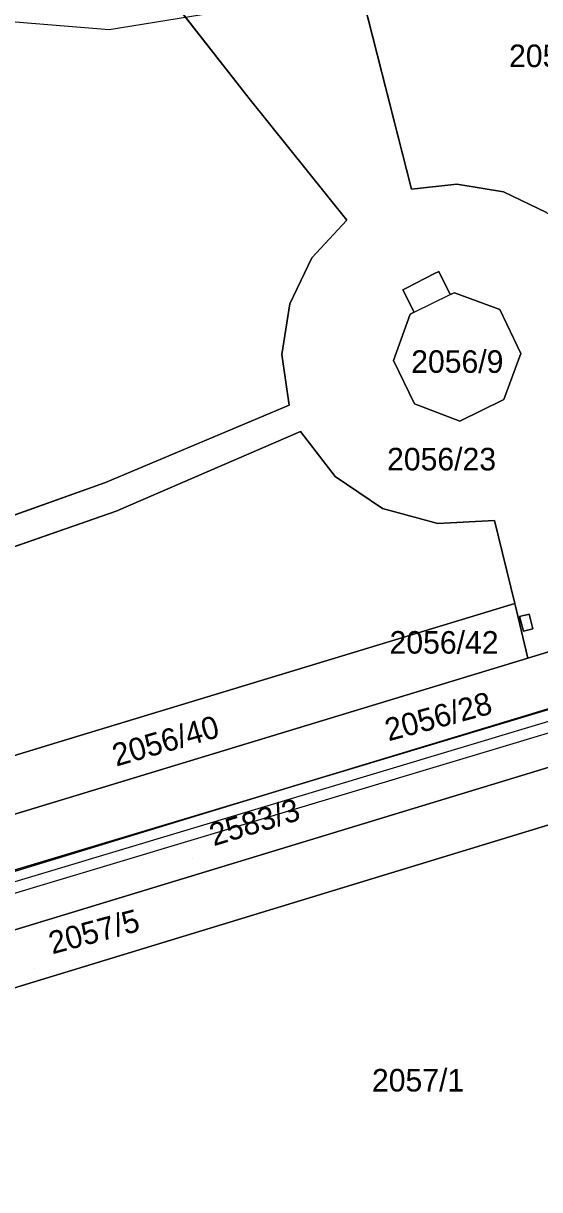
# Model space of a CAD drawing. Extents: x -263423 to -261326, y -1240067 to -1237864.
# Drawn here: x -262327.5 to -262281.7, y -1239447 to -1239343.6 of the extents above; entities that cross this region are included whole.
import ezdxf

# ---------------------------------------------------------------- set-up
doc = ezdxf.new("R2010")
doc.units = 0
for name, color, linetype in [('body_kn', 7, 'Continuous'), ('kladpar_druhypozemkov', 7, 'Continuous'), ('kladpar_hranice', 7, 'Continuous'), ('kladpar_parcelnecisla', 7, 'Continuous'), ('kladpar_plochy', 7, 'Continuous'), ('kladpar_sipky', 7, 'Continuous'), ('tarchy_linie', 7, 'Continuous'), ('zappar_hrandruhpozemk', 7, 'Continuous')]:
    doc.layers.add(name, color=color, linetype=linetype)

msp = doc.modelspace()

# ---------------------------------------------------------------- linework, layer by layer
at = {"layer": 'body_kn'}
for p, q in [((-262319.88, -1239344.16), (-262319.88, -1239344.16)), ((-262307.45, -1239350.28), (-262307.45, -1239350.28)), ((-262289.03, -1239357.87), (-262289.03, -1239357.87)), ((-262293.05, -1239358.32), (-262293.05, -1239358.32)), ((-262293.05, -1239358.32), (-262293.05, -1239358.32)), ((-262284.89, -1239358.56), (-262284.89, -1239358.56)), ((-262298.79, -1239361.08), (-262298.79, -1239361.08)), ((-262301.89, -1239364.41), (-262301.89, -1239364.41)), ((-262291.07, -1239365.83), (-262291.07, -1239365.83)), ((-262290.63, -1239365.61), (-262290.63, -1239365.61)), ((-262290.63, -1239365.61), (-262290.63, -1239365.61)), ((-262293.83, -1239367.24), (-262293.83, -1239367.24)), ((-262293.47, -1239367.06), (-262293.47, -1239367.06)), ((-262289.26, -1239367.5), (-262289.26, -1239367.5)), ((-262303.86, -1239368.5), (-262303.86, -1239368.5)), ((-262289.62, -1239367.65), (-262289.62, -1239367.65)), ((-262293.18, -1239369.41), (-262293.18, -1239369.41)), ((-262292.84, -1239369.24), (-262292.84, -1239369.24)), ((-262292.84, -1239369.24), (-262292.84, -1239369.24)), ((-262285.23, -1239369), (-262285.23, -1239369)), ((-262304.56, -1239372.98), (-262304.56, -1239372.98)), ((-262294.66, -1239373.52), (-262294.66, -1239373.52)), ((-262283.36, -1239372.9), (-262283.36, -1239372.9)), ((-262303.91, -1239377.48), (-262303.91, -1239377.48)), ((-262292.8, -1239377.37), (-262292.8, -1239377.37)), ((-262284.86, -1239376.96), (-262284.86, -1239376.96)), ((-262288.77, -1239378.89), (-262288.77, -1239378.89)), ((-262302.91, -1239379.81), (-262302.91, -1239379.81)), ((-262299.84, -1239383.81), (-262299.84, -1239383.81)), ((-262320.19, -1239384.34), (-262320.19, -1239384.34)), ((-262319.25, -1239386.87), (-262319.25, -1239386.87)), ((-262295.63, -1239386.64), (-262295.63, -1239386.64)), ((-262290.74, -1239387.97), (-262290.74, -1239387.97)), ((-262285.71, -1239387.69), (-262285.71, -1239387.69)), ((-262283.91, -1239395.07), (-262283.91, -1239395.07)), ((-262283.91, -1239395.07), (-262283.91, -1239395.07)), ((-262283.48, -1239396.23), (-262283.48, -1239396.23)), ((-262283.48, -1239396.23), (-262283.48, -1239396.23)), ((-262282.64, -1239396.01), (-262282.64, -1239396.01)), ((-262283.13, -1239397.52), (-262283.13, -1239397.52)), ((-262282.29, -1239397.3), (-262282.29, -1239397.3)), ((-262282.74, -1239399.91), (-262282.74, -1239399.91)), ((-262324.1, -1239407.27), (-262324.1, -1239407.27)), ((-262304.04, -1239411.42), (-262304.04, -1239411.42))]:
    msp.add_line(p, q, dxfattribs=at)
at = {"layer": 'kladpar_druhypozemkov'}
for p, q in [((-262289.13, -1239372.16), (-262289.13, -1239372.16)), ((-262287.77, -1239381.75), (-262287.77, -1239381.75)), ((-262282.81, -1239396.77), (-262282.81, -1239396.77)), ((-262289.66, -1239404.58), (-262289.66, -1239404.58)), ((-262313.49, -1239406.11), (-262313.49, -1239406.11)), ((-262312.47, -1239417.66), (-262312.47, -1239417.66)), ((-262326.46, -1239427.4), (-262326.46, -1239427.4)), ((-262291.65, -1239435.94), (-262291.65, -1239435.94))]:
    msp.add_line(p, q, dxfattribs=at)
at = {"layer": 'kladpar_hranice'}
for points in [[(-262366.18, -1239401.59), (-262365.35, -1239398.81), (-262336.83, -1239390.26), (-262320.19, -1239384.34), (-262303.91, -1239377.48), (-262304.56, -1239372.98), (-262303.86, -1239368.5), (-262301.89, -1239364.41), (-262298.79, -1239361.08), (-262307.45, -1239350.28), (-262315.62, -1239339.85), (-262330.54, -1239340.73), (-262348.74, -1239341.74), (-262348.07, -1239339.64), (-262330.56, -1239338.6), (-262315.99, -1239337.81), (-262304.29, -1239337.19), (-262306.52, -1239309.56), (-262303.92, -1239309.44), (-262301.8, -1239337), (-262268.74, -1239335.06), (-262238.39, -1239333.3)], [(-262239.82, -1239335.41), (-262276.1, -1239337.52), (-262298.03, -1239338.81), (-262293.05, -1239358.32), (-262289.03, -1239357.87), (-262284.89, -1239358.56), (-262281.1, -1239360.38), (-262278.07, -1239363.06), (-262266.36, -1239356.1), (-262254.92, -1239348.72), (-262249.37, -1239344.9), (-262244.3, -1239340.43), (-262239.82, -1239335.41)], [(-262293.05, -1239358.32), (-262298.03, -1239338.81), (-262276.1, -1239337.52), (-262239.82, -1239335.41), (-262244.3, -1239340.43), (-262249.37, -1239344.9), (-262254.92, -1239348.72), (-262266.36, -1239356.1), (-262278.07, -1239363.06), (-262281.1, -1239360.38), (-262284.89, -1239358.56), (-262289.03, -1239357.87), (-262293.05, -1239358.32)], [(-262357.92, -1239373.21), (-262348.74, -1239341.74), (-262330.54, -1239340.73), (-262315.62, -1239339.85), (-262307.45, -1239350.28), (-262298.79, -1239361.08), (-262301.89, -1239364.41), (-262303.86, -1239368.5), (-262304.56, -1239372.98), (-262303.91, -1239377.48), (-262320.19, -1239384.34), (-262336.83, -1239390.26), (-262365.35, -1239398.81)], [(-262276.53, -1239365.16), (-262274.57, -1239370.31), (-262274.56, -1239375.67), (-262276.42, -1239380.7), (-262280.03, -1239384.86), (-262274.2, -1239392.12), (-262270.85, -1239396.28), (-262282.74, -1239399.91), (-262283.91, -1239395.07)], [(-262290.63, -1239365.61), (-262291.07, -1239365.83), (-262293.47, -1239367.06), (-262293.83, -1239367.24), (-262292.84, -1239369.24), (-262293.18, -1239369.41), (-262294.66, -1239373.52), (-262292.8, -1239377.37), (-262288.77, -1239378.89), (-262284.86, -1239376.96), (-262283.36, -1239372.9), (-262285.23, -1239369), (-262289.26, -1239367.5), (-262289.62, -1239367.65), (-262290.63, -1239365.61)], [(-262290.63, -1239365.61), (-262289.62, -1239367.65), (-262289.26, -1239367.5), (-262285.23, -1239369), (-262283.36, -1239372.9), (-262284.86, -1239376.96), (-262288.77, -1239378.89), (-262292.8, -1239377.37), (-262294.66, -1239373.52), (-262293.18, -1239369.41), (-262292.84, -1239369.24), (-262293.83, -1239367.24), (-262293.47, -1239367.06), (-262291.07, -1239365.83), (-262290.63, -1239365.61)], [(-262366.18, -1239401.59), (-262336.05, -1239392.73), (-262319.25, -1239386.87), (-262302.91, -1239379.81), (-262299.84, -1239383.81), (-262295.63, -1239386.64), (-262290.74, -1239387.97), (-262285.71, -1239387.69), (-262283.91, -1239395.07), (-262324.1, -1239407.27), (-262355.39, -1239416.81), (-262361.13, -1239409.58), (-262368.79, -1239410.77), (-262366.18, -1239401.59)], [(-262283.91, -1239395.07), (-262285.71, -1239387.69), (-262290.74, -1239387.97), (-262295.63, -1239386.64), (-262299.84, -1239383.81), (-262302.91, -1239379.81), (-262319.25, -1239386.87), (-262336.05, -1239392.73), (-262366.18, -1239401.59)], [(-262270.85, -1239396.28), (-262224.81, -1239382.3), (-262223.72, -1239387.01), (-262239.08, -1239391.69), (-262276.13, -1239402.95), (-262304.04, -1239411.42), (-262343.61, -1239423.5)], [(-262363.64, -1239413.24), (-262359.14, -1239416.7), (-262361.66, -1239420.05), (-262359.26, -1239423.18), (-262356.43, -1239427.16), (-262343.61, -1239423.5), (-262304.04, -1239411.42), (-262276.13, -1239402.95), (-262239.08, -1239391.69), (-262223.72, -1239387.01), (-262222.44, -1239391.89), (-262275.41, -1239407.91), (-262341.27, -1239427.97), (-262363.53, -1239434.77)], [(-262359.85, -1239438.74), (-262362.57, -1239435.99), (-262363.53, -1239434.77), (-262341.27, -1239427.97), (-262275.41, -1239407.91), (-262222.44, -1239391.89), (-262220.93, -1239396.45), (-262268.15, -1239410.83), (-262271.9, -1239411.97), (-262274.59, -1239412.78), (-262341.67, -1239433.22), (-262341.16, -1239435.1), (-262340.2, -1239438.67), (-262341.58, -1239439.14), (-262342.6, -1239435.52), (-262343.13, -1239433.65), (-262344.81, -1239434.17), (-262359.85, -1239438.74)], [(-262283.91, -1239395.07), (-262282.74, -1239399.91), (-262344.71, -1239418.73), (-262359.26, -1239423.18), (-262361.66, -1239420.05), (-262359.14, -1239416.7), (-262363.64, -1239413.24), (-262365.33, -1239415.42), (-262368.87, -1239411.03), (-262368.79, -1239410.77), (-262361.13, -1239409.58), (-262355.39, -1239416.81), (-262324.1, -1239407.27), (-262283.91, -1239395.07)], [(-262343.61, -1239423.5), (-262356.43, -1239427.16), (-262359.26, -1239423.18), (-262344.71, -1239418.73), (-262282.74, -1239399.91), (-262270.85, -1239396.28)], [(-262282.64, -1239396.01), (-262283.48, -1239396.23), (-262283.13, -1239397.52), (-262282.29, -1239397.3), (-262282.64, -1239396.01)], [(-262283.48, -1239396.23), (-262282.64, -1239396.01), (-262282.29, -1239397.3), (-262283.13, -1239397.52), (-262283.48, -1239396.23)], [(-262359.85, -1239438.74), (-262344.81, -1239434.17), (-262344.36, -1239436.07), (-262346.64, -1239436.83), (-262344.84, -1239443.11), (-262337.35, -1239440.93), (-262339.21, -1239434.54), (-262341.16, -1239435.1), (-262341.67, -1239433.22), (-262274.59, -1239412.78)]]:
    msp.add_lwpolyline(points, dxfattribs=at)
at = {"layer": 'kladpar_plochy'}
for p, q in [((-262298.03, -1239338.81), (-262293.05, -1239358.32)), ((-262307.45, -1239350.28), (-262315.62, -1239339.85)), ((-262315.62, -1239339.85), (-262307.45, -1239350.28)), ((-262298.79, -1239361.08), (-262307.45, -1239350.28)), ((-262307.45, -1239350.28), (-262298.79, -1239361.08)), ((-262293.05, -1239358.32), (-262289.03, -1239357.87)), ((-262289.03, -1239357.87), (-262284.89, -1239358.56)), ((-262284.89, -1239358.56), (-262281.1, -1239360.38)), ((-262301.89, -1239364.41), (-262298.79, -1239361.08)), ((-262298.79, -1239361.08), (-262301.89, -1239364.41)), ((-262303.86, -1239368.5), (-262301.89, -1239364.41)), ((-262301.89, -1239364.41), (-262303.86, -1239368.5)), ((-262291.07, -1239365.83), (-262293.47, -1239367.06)), ((-262290.63, -1239365.61), (-262291.07, -1239365.83)), ((-262289.62, -1239367.65), (-262290.63, -1239365.61)), ((-262293.47, -1239367.06), (-262293.83, -1239367.24)), ((-262293.83, -1239367.24), (-262292.84, -1239369.24)), ((-262289.26, -1239367.5), (-262289.62, -1239367.65)), ((-262285.23, -1239369), (-262289.26, -1239367.5)), ((-262304.56, -1239372.98), (-262303.86, -1239368.5)), ((-262303.86, -1239368.5), (-262304.56, -1239372.98)), ((-262293.18, -1239369.41), (-262294.66, -1239373.52)), ((-262292.84, -1239369.24), (-262293.18, -1239369.41)), ((-262283.36, -1239372.9), (-262285.23, -1239369)), ((-262303.91, -1239377.48), (-262304.56, -1239372.98)), ((-262304.56, -1239372.98), (-262303.91, -1239377.48)), ((-262294.66, -1239373.52), (-262292.8, -1239377.37)), ((-262284.86, -1239376.96), (-262283.36, -1239372.9)), ((-262320.19, -1239384.34), (-262303.91, -1239377.48)), ((-262303.91, -1239377.48), (-262320.19, -1239384.34)), ((-262292.8, -1239377.37), (-262288.77, -1239378.89)), ((-262288.77, -1239378.89), (-262284.86, -1239376.96)), ((-262302.91, -1239379.81), (-262319.25, -1239386.87)), ((-262299.84, -1239383.81), (-262302.91, -1239379.81)), ((-262295.63, -1239386.64), (-262299.84, -1239383.81)), ((-262336.83, -1239390.26), (-262320.19, -1239384.34)), ((-262320.19, -1239384.34), (-262336.83, -1239390.26)), ((-262319.25, -1239386.87), (-262336.05, -1239392.73)), ((-262290.74, -1239387.97), (-262295.63, -1239386.64)), ((-262285.71, -1239387.69), (-262290.74, -1239387.97)), ((-262283.91, -1239395.07), (-262285.71, -1239387.69)), ((-262282.74, -1239399.91), (-262283.91, -1239395.07)), ((-262282.64, -1239396.01), (-262283.48, -1239396.23)), ((-262283.48, -1239396.23), (-262283.13, -1239397.52)), ((-262270.85, -1239396.28), (-262282.74, -1239399.91)), ((-262282.74, -1239399.91), (-262270.85, -1239396.28)), ((-262282.29, -1239397.3), (-262282.64, -1239396.01)), ((-262283.13, -1239397.52), (-262282.29, -1239397.3)), ((-262344.71, -1239418.73), (-262282.74, -1239399.91)), ((-262304.04, -1239411.42), (-262276.13, -1239402.95)), ((-262276.13, -1239402.95), (-262304.04, -1239411.42)), ((-262275.41, -1239407.91), (-262341.27, -1239427.97)), ((-262343.61, -1239423.5), (-262304.04, -1239411.42)), ((-262304.04, -1239411.42), (-262343.61, -1239423.5))]:
    msp.add_line(p, q, dxfattribs=at)
for points in [[(-262293.05, -1239358.32), (-262298.03, -1239338.81), (-262276.1, -1239337.52), (-262239.82, -1239335.41), (-262244.3, -1239340.43), (-262249.37, -1239344.9), (-262254.92, -1239348.72), (-262266.36, -1239356.1), (-262278.07, -1239363.06), (-262281.1, -1239360.38), (-262284.89, -1239358.56), (-262289.03, -1239357.87)], [(-262290.63, -1239365.61), (-262289.62, -1239367.65), (-262289.26, -1239367.5), (-262285.23, -1239369), (-262283.36, -1239372.9), (-262284.86, -1239376.96), (-262288.77, -1239378.89), (-262292.8, -1239377.37), (-262294.66, -1239373.52), (-262293.18, -1239369.41), (-262292.84, -1239369.24), (-262293.83, -1239367.24), (-262293.47, -1239367.06), (-262291.07, -1239365.83)], [(-262366.18, -1239401.59), (-262336.05, -1239392.73), (-262319.25, -1239386.87), (-262302.91, -1239379.81), (-262299.84, -1239383.81), (-262295.63, -1239386.64), (-262290.74, -1239387.97), (-262285.71, -1239387.69), (-262283.91, -1239395.07), (-262324.1, -1239407.27), (-262355.39, -1239416.81), (-262361.13, -1239409.58), (-262368.79, -1239410.77)], [(-262359.85, -1239438.74), (-262362.57, -1239435.99), (-262363.53, -1239434.77), (-262341.27, -1239427.97), (-262275.41, -1239407.91), (-262222.44, -1239391.89), (-262220.93, -1239396.45), (-262268.15, -1239410.83), (-262271.9, -1239411.97), (-262274.59, -1239412.78), (-262341.67, -1239433.22), (-262341.16, -1239435.1), (-262340.2, -1239438.67), (-262341.58, -1239439.14), (-262342.6, -1239435.52), (-262343.13, -1239433.65), (-262344.81, -1239434.17)], [(-262283.91, -1239395.07), (-262282.74, -1239399.91), (-262344.71, -1239418.73), (-262359.26, -1239423.18), (-262361.66, -1239420.05), (-262359.14, -1239416.7), (-262363.64, -1239413.24), (-262365.33, -1239415.42), (-262368.87, -1239411.03), (-262368.79, -1239410.77), (-262361.13, -1239409.58), (-262355.39, -1239416.81), (-262324.1, -1239407.27)], [(-262283.48, -1239396.23), (-262282.64, -1239396.01), (-262282.29, -1239397.3), (-262283.13, -1239397.52)]]:
    msp.add_lwpolyline(points, close=True, dxfattribs=at)
msp.add_lwpolyline([(-262349.73, -1239448.8), (-262355.03, -1239443.96), (-262359.85, -1239438.74), (-262344.81, -1239434.17), (-262344.36, -1239436.07), (-262346.64, -1239436.83), (-262344.84, -1239443.11), (-262337.35, -1239440.93), (-262339.21, -1239434.54), (-262341.16, -1239435.1), (-262341.67, -1239433.22), (-262274.59, -1239412.78)], dxfattribs=at)
at = {"layer": 'kladpar_sipky'}
msp.add_line((-262283.08, -1239397.04), (-262283.08, -1239397.04), dxfattribs=at)
at = {"layer": 'tarchy_linie'}
for points in [[(-262401.55, -1239333.58), (-262395.56, -1239339.61), (-262347.8, -1239341.9), (-262319.88, -1239344.16), (-262276.2, -1239337.07), (-262224.63, -1239332.93)], [(-262347.36, -1239420.93), (-262343.18, -1239423.15), (-262223.8, -1239387.31), (-262214.9, -1239384.8), (-262208.71, -1239382.71), (-262122.75, -1239356.59), (-262120.2, -1239351.1), (-262121.06, -1239350.52), (-262120.36, -1239350.31), (-262120.58, -1239349.63), (-262121.09, -1239348.08), (-262117.68, -1239350.4), (-262121.31, -1239358.25), (-262208.09, -1239384.61), (-262214.31, -1239386.71), (-262223.24, -1239389.23), (-262343.39, -1239425.3), (-262348.3, -1239422.69), (-262347.83, -1239421.81), (-262347.59, -1239421.53), (-262347.36, -1239420.93)], [(-262347.83, -1239421.81), (-262343.29, -1239424.23), (-262223.52, -1239388.27), (-262214.6, -1239385.76), (-262208.4, -1239383.66), (-262122.03, -1239357.42), (-262118.94, -1239350.75), (-262120.58, -1239349.63)]]:
    msp.add_lwpolyline(points, dxfattribs=at)
at = {"layer": 'zappar_hrandruhpozemk'}
msp.add_line((-262292.84, -1239369.24), (-262289.62, -1239367.65), dxfattribs=at)

# ---------------------------------------------------------------- texts
at = {"layer": 'kladpar_parcelnecisla'}
for s, p in [('2056/25', (-262284.41, -1239347.5)), ('2056/9', (-262293.09, -1239374.61)), ('2056/23', (-262295.23, -1239383.26)), ('2056/42', (-262295.01, -1239399.51)), ('2057/1', (-262296.57, -1239438.34))]:
    msp.add_text(s, height=2, dxfattribs=at).set_placement(p)
for s, rotation, p in [('2056/28', 15, (-262295.1, -1239407.29)), ('2056/40', 16, (-262319.25, -1239409.53)), ('2583/3', 17, (-262310.61, -1239416.6)), ('2057/5', 15, (-262324.92, -1239426.18))]:
    msp.add_text(s, height=2, rotation=rotation, dxfattribs=at).set_placement(p)

doc.saveas('drawing.dxf')
